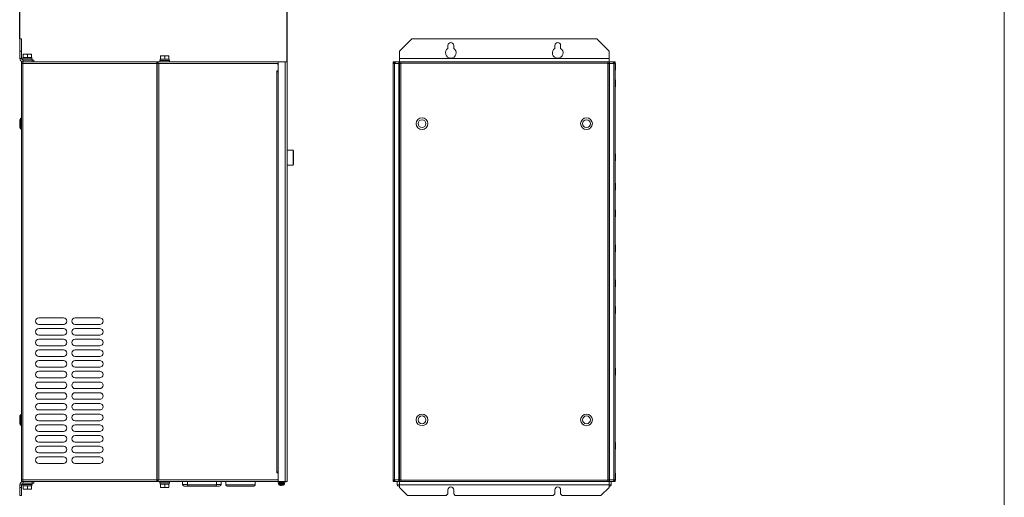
# Model space of a CAD drawing. Header units: millimetres. Extents: x -473 to 23648, y -382 to 1866.
# Tile 333 of 434: x 14937 to 16134, y 314 to 894. Entities that reach past the tile are written whole.
import ezdxf

# ---------------------------------------------------------------- set-up
doc = ezdxf.new("R2010")
doc.units = ezdxf.units.MM
doc.header["$LTSCALE"] = 80
doc.header["$PDMODE"] = 3
doc.header["$PDSIZE"] = 0.3
doc.layers.get('0').update_dxf_attribs({"linetype": 'CONTINUOUS'})
doc.styles.get("Standard").update_dxf_attribs({"font": 'technic_.ttf', "width": 0.7})
doc.dimstyles.get("Standard").update_dxf_attribs({"dimtxt": 3, "dimasz": 3, "dimexe": 0.18, "dimexo": 0.0625, "dimgap": 0.09, "dimtad": 1, "dimdsep": 46, "dimtxsty": 'Standard', "dimcen": 0.09, "dimadec": 0, "dimazin": 0, "dimtol": 1, "dimtp": 0.01, "dimtm": 0.01, "dimtfac": 1, "dimtofl": 0, "dimtmove": 0, "dimatfit": 3, "dimfxl": 1, "dimtolj": 1, "dimarcsym": 0})

# ---------------------------------------------------------------- blocks, each defined once
blk = doc.blocks.new('*D108')
at = {"color": 0, "lineweight": -2, "transparency": 16777216}
for p, q in [((14937.4, 871.1), (14937.4, 913.6)), ((14947.4, 913.4), (15252.4, 913.4)), ((15262.4, 843.1), (15262.4, 913.6))]:
    blk.add_line(p, q, dxfattribs=at)
at = {"color": 0, "lineweight": 0, "transparency": 16777216}
for p in [(15262.4, 913.4), (14937.4, 871), (15262.4, 843)]:
    blk.add_point(p, dxfattribs=at)
for points in [[(14947.4, 915.1), (14947.4, 911.7), (14937.4, 913.4)], [(15252.4, 915.1), (15252.4, 911.7), (15262.4, 913.4)]]:
    blk.add_solid(points, dxfattribs=at)
at = {"color": 0, "lineweight": 0, "transparency": 16777216, "insert": (15099.9, 928.9), "char_height": 20, "attachment_point": 5}
blk.add_mtext('\\A1;325', dxfattribs=at)

msp = doc.modelspace()

# ---------------------------------------------------------------- linework, layer by layer
at = {"lineweight": 0}
msp.add_line((16134.375, 1700.539), (16134.375, -382.445), dxfattribs=at)
at = {"color": 0, "linetype": 'Continuous', "lineweight": 0}
for p, q in [((14937.449, 847.05), (14937.449, 871.05)), ((14937.449, 871.05), (14939.449, 871.05)), ((14939.449, 871.05), (14939.449, 847.05)), ((15413.849, 871.05), (15398.849, 856.05)), ((15413.849, 871.05), (15638.849, 871.05)), ((15457.849, 863.05), (15457.849, 859.527)), ((15464.849, 859.527), (15464.849, 863.05)), ((15587.849, 863.05), (15587.849, 859.527)), ((15594.849, 859.527), (15594.849, 863.05)), ((15653.849, 856.05), (15638.849, 871.05)), ((14937.449, 856.05), (14939.449, 856.05)), ((14941.449, 852.25), (14951.449, 852.25)), ((14941.449, 848.25), (14941.449, 852.25)), ((14946.449, 851.95), (14946.449, 848.55)), ((14951.449, 848.25), (14951.449, 852.25)), ((15108.449, 850.25), (15118.449, 850.25)), ((15108.449, 846.25), (15108.449, 850.25)), ((15118.449, 846.25), (15118.449, 850.25)), ((15398.849, 326.05), (15398.849, 856.05)), ((15653.849, 326.05), (15653.849, 856.05)), ((14937.449, 847.05), (14939.449, 847.05)), ((14939.449, 333.05), (14939.449, 843.05)), ((14939.449, 843.05), (15262.449, 843.05)), ((14939.449, 841.05), (15106.149, 841.05)), ((14940.449, 846.65), (14952.449, 846.65)), ((14940.449, 845.318), (14940.449, 846.65)), ((14941.094, 848.25), (14951.804, 848.25)), ((14941.094, 846.65), (14941.094, 848.25)), ((14941.149, 333.05), (14941.149, 843.05)), ((14941.449, 845.05), (14954.449, 845.05)), ((14941.449, 843.05), (14941.449, 845.05)), ((14951.804, 846.65), (14951.804, 848.25)), ((14952.449, 845.05), (14952.449, 846.65)), ((14952.449, 845.05), (14952.449, 843.05)), ((14954.449, 845.05), (14954.449, 843.05)), ((15103.949, 333.05), (15103.949, 843.05)), ((15104.449, 333.05), (15104.449, 843.05)), ((15105.649, 841.05), (15105.649, 843.05)), ((15106.149, 335.05), (15106.149, 841.05)), ((15106.149, 841.05), (15121.178, 841.036)), ((15107.449, 844.65), (15119.449, 844.65)), ((15107.449, 843.05), (15107.449, 844.65)), ((15108.094, 846.25), (15118.804, 846.25)), ((15108.094, 844.65), (15108.094, 846.25)), ((15113.449, 849.95), (15113.449, 846.55)), ((15118.804, 844.65), (15118.804, 846.25)), ((15119.449, 843.05), (15119.449, 844.65)), ((15121.116, 841.036), (15233.178, 841.036)), ((15233.116, 841.036), (15249.449, 841.05)), ((15249.449, 841.05), (15251.449, 841.05)), ((15251.449, 333.05), (15251.449, 843.05)), ((15251.449, 839.05), (15251.449, 832.25)), ((15260.049, 843.05), (15260.049, 333.05)), ((15262.449, 843.05), (15262.449, 333.05)), ((15391.233, 841.25), (15391.233, 832.85)), ((15391.348, 841.049), (15391.233, 841.25)), ((15391.349, 843.05), (15391.349, 333.05)), ((15391.349, 843.05), (15392.549, 843.05)), ((15391.349, 841.05), (15400.549, 841.05)), ((15392.549, 843.05), (15392.549, 841.05)), ((15392.549, 843.05), (15393.749, 843.05)), ((15393.049, 841.05), (15393.049, 335.05)), ((15393.749, 843.05), (15393.749, 842.841)), ((15394.599, 843.05), (15393.749, 843.05)), ((15395.049, 843.05), (15398.782, 843.05)), ((15398.349, 333.05), (15398.349, 843.05)), ((15398.733, 839.25), (15398.733, 830.85)), ((15398.849, 839.048), (15398.733, 839.25)), ((15398.849, 847.05), (15653.849, 847.05)), ((15398.849, 843.05), (15657.649, 843.05)), ((15400.549, 333.05), (15400.549, 843.05)), ((15652.149, 841.35), (15400.549, 841.35)), ((15652.149, 333.05), (15652.149, 843.05)), ((15652.149, 841.05), (15661.349, 841.05)), ((15653.849, 839.048), (15653.966, 839.25)), ((15653.966, 830.85), (15653.966, 839.25)), ((15654.349, 333.05), (15654.349, 843.05)), ((15658.949, 843.05), (15658.099, 843.05)), ((15658.949, 843.05), (15658.949, 842.841)), ((15660.149, 843.05), (15658.949, 843.05)), ((15659.649, 335.05), (15659.649, 841.05)), ((15660.149, 841.05), (15660.149, 843.05)), ((15661.349, 843.05), (15660.149, 843.05)), ((15661.349, 333.05), (15661.349, 843.05)), ((15661.35, 841.049), (15661.466, 841.25)), ((15661.466, 832.85), (15661.466, 841.25)), ((15249.749, 344.45), (15249.749, 831.65)), ((15250.01, 831.27), (15250.256, 831.151)), ((15250.256, 831.151), (15250.533, 831.077)), ((15251.449, 832.25), (15250.349, 832.25)), ((15250.533, 831.077), (15250.818, 831.05)), ((15251.449, 831.05), (15250.818, 831.05)), ((15391.349, 833.052), (15391.233, 832.85)), ((15398.849, 831.052), (15398.733, 830.85)), ((15653.849, 831.052), (15653.966, 830.85)), ((15661.349, 833.052), (15661.466, 832.85)), ((15391.233, 821.25), (15391.233, 812.85)), ((15391.349, 821.048), (15391.233, 821.25)), ((15398.733, 825.25), (15398.733, 816.85)), ((15398.849, 825.048), (15398.733, 825.25)), ((15398.849, 817.052), (15398.733, 816.85)), ((15653.849, 825.048), (15653.966, 825.25)), ((15653.849, 817.052), (15653.966, 816.85)), ((15653.966, 816.85), (15653.966, 825.25)), ((15661.349, 821.048), (15661.466, 821.25)), ((15661.466, 812.85), (15661.466, 821.25)), ((15391.349, 813.052), (15391.233, 812.85)), ((15661.349, 813.052), (15661.466, 812.85)), ((14939.332, 784.914), (14939.332, 793.314)), ((14939.449, 793.112), (14939.332, 793.314)), ((15398.733, 795.75), (15398.733, 787.35)), ((15398.849, 795.548), (15398.733, 795.75)), ((15653.849, 795.548), (15653.966, 795.75)), ((15653.966, 787.35), (15653.966, 795.75)), ((14939.449, 785.116), (14939.332, 784.914)), ((15398.849, 787.552), (15398.733, 787.35)), ((15653.849, 787.552), (15653.966, 787.35)), ((14937.449, 772.8), (14937.449, 763.3)), ((14938.129, 774.16), (14939.449, 775.15)), ((14938.129, 761.94), (14938.129, 774.16)), ((14938.129, 761.94), (14939.449, 760.95)), ((15398.733, 744.814), (15398.733, 736.414)), ((15398.849, 744.612), (15398.733, 744.814)), ((15653.849, 744.612), (15653.966, 744.814)), ((15653.966, 736.414), (15653.966, 744.814)), ((15269.549, 735.717), (15262.449, 735.717)), ((15269.549, 717.717), (15269.549, 735.717)), ((15269.549, 735.217), (15269.749, 735.217)), ((15270.049, 734.917), (15270.049, 718.517)), ((15391.233, 731.25), (15391.233, 722.85)), ((15391.349, 731.048), (15391.233, 731.25)), ((15398.849, 736.616), (15398.733, 736.414)), ((15653.849, 736.616), (15653.966, 736.414)), ((15661.349, 731.048), (15661.466, 731.25)), ((15661.466, 722.85), (15661.466, 731.25)), ((15391.349, 723.052), (15391.233, 722.85)), ((15661.349, 723.052), (15661.466, 722.85)), ((15269.549, 717.717), (15262.449, 717.717)), ((15269.549, 718.217), (15269.749, 718.217)), ((15398.733, 715.75), (15398.733, 707.35)), ((15398.849, 715.548), (15398.733, 715.75)), ((15398.849, 707.552), (15398.733, 707.35)), ((15653.849, 715.548), (15653.966, 715.75)), ((15653.849, 707.552), (15653.966, 707.35)), ((15653.966, 707.35), (15653.966, 715.75)), ((15391.233, 695.75), (15391.233, 687.35)), ((15391.349, 695.548), (15391.233, 695.75)), ((15661.349, 695.548), (15661.466, 695.75)), ((15661.466, 687.35), (15661.466, 695.75)), ((15391.349, 687.552), (15391.233, 687.35)), ((15661.349, 687.552), (15661.466, 687.35)), ((15391.233, 663.25), (15391.233, 654.85)), ((15391.349, 663.048), (15391.233, 663.25)), ((15661.349, 663.048), (15661.466, 663.25)), ((15661.466, 654.85), (15661.466, 663.25)), ((15391.349, 655.052), (15391.233, 654.85)), ((15661.349, 655.052), (15661.466, 654.85)), ((15398.733, 635.75), (15398.733, 627.35)), ((15398.849, 635.548), (15398.733, 635.75)), ((15653.849, 635.548), (15653.966, 635.75)), ((15653.966, 627.35), (15653.966, 635.75)), ((15398.849, 627.552), (15398.733, 627.35)), ((15653.849, 627.552), (15653.966, 627.35)), ((15391.233, 620.75), (15391.233, 612.35)), ((15391.349, 620.548), (15391.233, 620.75)), ((15391.349, 612.552), (15391.233, 612.35)), ((15661.349, 620.548), (15661.466, 620.75)), ((15661.349, 612.552), (15661.466, 612.35)), ((15661.466, 612.35), (15661.466, 620.75)), ((15391.233, 578.25), (15391.233, 569.85)), ((15391.349, 578.048), (15391.233, 578.25)), ((15398.733, 578.814), (15398.733, 570.414)), ((15398.849, 578.612), (15398.733, 578.814)), ((15653.849, 578.612), (15653.966, 578.814)), ((15653.966, 570.414), (15653.966, 578.814)), ((15661.349, 578.048), (15661.466, 578.25)), ((15661.466, 569.85), (15661.466, 578.25)), ((15391.349, 570.052), (15391.233, 569.85)), ((15398.849, 570.616), (15398.733, 570.414)), ((15653.849, 570.616), (15653.966, 570.414)), ((15661.349, 570.052), (15661.466, 569.85)), ((15398.733, 555.75), (15398.733, 547.35)), ((15398.849, 555.548), (15398.733, 555.75)), ((15653.849, 555.548), (15653.966, 555.75)), ((15653.966, 547.35), (15653.966, 555.75)), ((15391.233, 545.75), (15391.233, 537.35)), ((15391.349, 545.548), (15391.233, 545.75)), ((15398.849, 547.552), (15398.733, 547.35)), ((15653.849, 547.552), (15653.966, 547.35)), ((15661.349, 545.548), (15661.466, 545.75)), ((15661.466, 537.35), (15661.466, 545.75)), ((14939.449, 530.112), (14939.332, 530.314)), ((14939.332, 521.914), (14939.332, 530.314)), ((14960.449, 532.05), (14990.449, 532.05)), ((15004.449, 532.05), (15034.449, 532.05)), ((15391.349, 537.552), (15391.233, 537.35)), ((15661.349, 537.552), (15661.466, 537.35)), ((14939.449, 522.116), (14939.332, 521.914)), ((14990.449, 524.05), (14960.449, 524.05)), ((14960.449, 519.05), (14990.449, 519.05)), ((15034.449, 524.05), (15004.449, 524.05)), ((15004.449, 519.05), (15034.449, 519.05)), ((14990.449, 511.05), (14960.449, 511.05)), ((14960.449, 506.05), (14990.449, 506.05)), ((15034.449, 511.05), (15004.449, 511.05)), ((15004.449, 506.05), (15034.449, 506.05)), ((15398.849, 513.548), (15398.733, 513.75)), ((15398.733, 513.75), (15398.733, 505.35)), ((15398.849, 505.552), (15398.733, 505.35)), ((15653.849, 513.548), (15653.966, 513.75)), ((15653.849, 505.552), (15653.966, 505.35)), ((15653.966, 505.35), (15653.966, 513.75)), ((14990.449, 498.05), (14960.449, 498.05)), ((14960.449, 493.05), (14990.449, 493.05)), ((15034.449, 498.05), (15004.449, 498.05)), ((15004.449, 493.05), (15034.449, 493.05)), ((14990.449, 485.05), (14960.449, 485.05)), ((14960.449, 480.05), (14990.449, 480.05)), ((15034.449, 485.05), (15004.449, 485.05)), ((15004.449, 480.05), (15034.449, 480.05)), ((14990.449, 472.05), (14960.449, 472.05)), ((14960.449, 467.05), (14990.449, 467.05)), ((15034.449, 472.05), (15004.449, 472.05)), ((15004.449, 467.05), (15034.449, 467.05)), ((15391.349, 470.548), (15391.233, 470.75)), ((15391.233, 470.75), (15391.233, 462.35)), ((15661.349, 470.548), (15661.466, 470.75)), ((15661.466, 462.35), (15661.466, 470.75)), ((14990.449, 459.05), (14960.449, 459.05)), ((15034.449, 459.05), (15004.449, 459.05)), ((15391.349, 462.552), (15391.233, 462.35)), ((15661.349, 462.552), (15661.466, 462.35)), ((14960.449, 454.05), (14990.449, 454.05)), ((14990.449, 446.05), (14960.449, 446.05)), ((15004.449, 454.05), (15034.449, 454.05)), ((15034.449, 446.05), (15004.449, 446.05)), ((14960.449, 441.05), (14990.449, 441.05)), ((14990.449, 433.05), (14960.449, 433.05)), ((15004.449, 441.05), (15034.449, 441.05)), ((15034.449, 433.05), (15004.449, 433.05)), ((15398.849, 433.548), (15398.733, 433.75)), ((15398.733, 433.75), (15398.733, 425.35)), ((15653.849, 433.548), (15653.966, 433.75)), ((15653.966, 425.35), (15653.966, 433.75)), ((14960.449, 428.05), (14990.449, 428.05)), ((14990.449, 420.05), (14960.449, 420.05)), ((15004.449, 428.05), (15034.449, 428.05)), ((15034.449, 420.05), (15004.449, 420.05)), ((15398.849, 425.552), (15398.733, 425.35)), ((15653.849, 425.552), (15653.966, 425.35)), ((14937.449, 403.3), (14937.449, 412.8)), ((14939.449, 415.15), (14938.129, 414.16)), ((14938.129, 414.16), (14938.129, 401.94)), ((14960.449, 415.05), (14990.449, 415.05)), ((15004.449, 415.05), (15034.449, 415.05)), ((14939.449, 400.95), (14938.129, 401.94)), ((14990.449, 407.05), (14960.449, 407.05)), ((14960.449, 402.05), (14990.449, 402.05)), ((15034.449, 407.05), (15004.449, 407.05)), ((15004.449, 402.05), (15034.449, 402.05)), ((14990.449, 394.05), (14960.449, 394.05)), ((14960.449, 389.05), (14990.449, 389.05)), ((15034.449, 394.05), (15004.449, 394.05)), ((15004.449, 389.05), (15034.449, 389.05)), ((14990.449, 381.05), (14960.449, 381.05)), ((14960.449, 376.05), (14990.449, 376.05)), ((15034.449, 381.05), (15004.449, 381.05)), ((15004.449, 376.05), (15034.449, 376.05)), ((15391.233, 380.75), (15391.233, 372.35)), ((15391.349, 380.548), (15391.233, 380.75)), ((15391.349, 372.552), (15391.233, 372.35)), ((15661.349, 380.548), (15661.466, 380.75)), ((15661.349, 372.552), (15661.466, 372.35)), ((15661.466, 372.35), (15661.466, 380.75)), ((14990.449, 368.05), (14960.449, 368.05)), ((14960.449, 363.05), (14990.449, 363.05)), ((15034.449, 368.05), (15004.449, 368.05)), ((15004.449, 363.05), (15034.449, 363.05)), ((14990.449, 355.05), (14960.449, 355.05)), ((15034.449, 355.05), (15004.449, 355.05)), ((15398.733, 353.75), (15398.733, 345.35)), ((15398.849, 353.548), (15398.733, 353.75)), ((15653.849, 353.548), (15653.966, 353.75)), ((15653.966, 345.35), (15653.966, 353.75)), ((15250.256, 344.948), (15250.533, 345.022)), ((15251.449, 343.85), (15250.349, 343.85)), ((15250.533, 345.022), (15250.818, 345.05)), ((15251.449, 345.05), (15250.818, 345.05)), ((15251.449, 343.85), (15251.449, 337.05)), ((15391.233, 343.25), (15391.233, 334.85)), ((15391.349, 343.048), (15391.233, 343.25)), ((15398.849, 345.552), (15398.733, 345.35)), ((15398.733, 343.25), (15398.733, 334.85)), ((15398.849, 343.048), (15398.733, 343.25)), ((15653.849, 345.552), (15653.966, 345.35)), ((15653.849, 343.048), (15653.966, 343.25)), ((15653.966, 334.85), (15653.966, 343.25)), ((15661.349, 343.048), (15661.466, 343.25)), ((15661.466, 334.85), (15661.466, 343.25)), ((14937.449, 329.05), (14939.449, 329.05)), ((14937.449, 316.05), (14937.449, 329.05)), ((14937.449, 326.05), (14939.449, 326.05)), ((14941.149, 335.05), (14939.449, 335.05)), ((14939.449, 333.05), (15262.449, 333.05)), ((14939.449, 329.05), (14939.449, 316.05)), ((14940.449, 330.782), (14940.449, 329.45)), ((14940.449, 329.45), (14952.449, 329.45)), ((14941.094, 329.45), (14941.094, 327.85)), ((14941.094, 327.85), (14951.804, 327.85)), ((14959.406, 335.065), (14941.149, 335.05)), ((14941.449, 333.05), (14941.449, 331.05)), ((14954.449, 331.05), (14941.449, 331.05)), ((14941.449, 323.85), (14941.449, 327.85)), ((14941.449, 323.85), (14951.449, 323.85)), ((14946.449, 324.15), (14946.449, 327.55)), ((14951.449, 323.85), (14951.449, 327.85)), ((14951.804, 329.45), (14951.804, 327.85)), ((14952.449, 331.05), (14952.449, 333.05)), ((14952.449, 331.05), (14952.449, 329.45)), ((14954.449, 331.05), (14954.449, 333.05)), ((15030.753, 335.065), (14959.406, 335.065)), ((15103.949, 335.05), (15030.753, 335.065)), ((15106.149, 335.05), (15103.949, 335.05)), ((15105.649, 335.05), (15105.649, 333.05)), ((15121.178, 335.064), (15106.149, 335.05)), ((15107.449, 333.05), (15107.449, 331.45)), ((15107.449, 331.45), (15119.449, 331.45)), ((15108.094, 331.45), (15108.094, 329.85)), ((15108.094, 329.85), (15118.804, 329.85)), ((15108.449, 325.85), (15108.449, 329.85)), ((15108.449, 325.85), (15118.449, 325.85)), ((15113.449, 326.15), (15113.449, 329.55)), ((15118.449, 325.85), (15118.449, 329.85)), ((15118.804, 331.45), (15118.804, 329.85)), ((15119.449, 333.05), (15119.449, 331.45)), ((15233.178, 335.064), (15121.12, 335.064)), ((15135.149, 329.55), (15135.149, 333.05)), ((15140.999, 329.55), (15135.149, 329.55)), ((15137.149, 327.55), (15180.149, 327.55)), ((15140.999, 329.05), (15140.999, 333.05)), ((15140.999, 329.05), (15176.299, 329.05)), ((15176.299, 329.05), (15176.299, 333.05)), ((15182.149, 329.55), (15176.299, 329.55)), ((15182.149, 329.55), (15182.149, 333.05)), ((15187.999, 329.05), (15187.999, 333.05)), ((15187.999, 329.05), (15223.299, 329.05)), ((15189.499, 327.55), (15221.799, 327.55)), ((15223.299, 329.05), (15223.299, 333.05)), ((15249.449, 335.05), (15233.12, 335.064)), ((15251.449, 335.05), (15249.449, 335.05)), ((15250.949, 333.05), (15250.949, 332.25)), ((15250.949, 332.25), (15259.949, 332.25)), ((15251.949, 330.837), (15251.949, 330.021)), ((15251.949, 330.837), (15258.949, 330.837)), ((15251.949, 330.021), (15258.949, 330.021)), ((15252.059, 332.25), (15252.059, 331.15)), ((15252.059, 331.15), (15258.839, 331.15)), ((15252.878, 328.775), (15253.399, 328.636)), ((15252.878, 328.775), (15258.02, 328.775)), ((15253.399, 328.636), (15253.447, 328.636)), ((15254.809, 328.433), (15254.862, 328.43)), ((15254.862, 328.43), (15254.896, 328.429)), ((15254.896, 328.429), (15254.909, 328.428)), ((15254.909, 328.428), (15254.949, 328.427)), ((15254.949, 328.427), (15254.98, 328.428)), ((15254.98, 328.428), (15255.002, 328.43)), ((15255.002, 328.43), (15255.009, 328.433)), ((15255.009, 328.433), (15255.009, 328.636)), ((15255.009, 328.636), (15255.889, 328.636)), ((15255.889, 328.636), (15255.889, 328.433)), ((15255.889, 328.433), (15255.896, 328.43)), ((15255.896, 328.43), (15255.917, 328.428)), ((15255.917, 328.428), (15255.949, 328.427)), ((15255.949, 328.427), (15255.989, 328.428)), ((15255.989, 328.428), (15256.036, 328.43)), ((15256.036, 328.43), (15256.089, 328.433)), ((15257.451, 328.636), (15257.499, 328.636)), ((15258.02, 328.775), (15257.499, 328.636)), ((15258.839, 332.25), (15258.839, 331.15)), ((15258.949, 330.837), (15258.949, 330.021)), ((15259.949, 333.05), (15259.949, 332.25)), ((15391.348, 335.05), (15391.233, 334.85)), ((15391.349, 335.05), (15398.733, 335.05)), ((15391.349, 333.05), (15392.549, 333.05)), ((15392.549, 335.05), (15392.549, 333.05)), ((15392.549, 333.05), (15393.749, 333.05)), ((15393.749, 333.05), (15393.749, 333.259)), ((15393.749, 333.05), (15394.599, 333.05)), ((15653.849, 333.05), (15395.049, 333.05)), ((15396.199, 329.05), (15396.199, 333.05)), ((15396.199, 329.05), (15656.499, 329.05)), ((15397.699, 327.55), (15398.849, 327.55)), ((15398.848, 335.05), (15398.733, 334.85)), ((15400.549, 335.05), (15398.849, 335.05)), ((15398.849, 326.05), (15408.849, 316.05)), ((15400.549, 334.75), (15652.149, 334.75)), ((15643.849, 316.05), (15653.849, 326.05)), ((15653.849, 335.05), (15652.149, 335.05)), ((15653.849, 327.55), (15654.999, 327.55)), ((15653.85, 335.05), (15653.966, 334.85)), ((15657.649, 333.05), (15653.916, 333.05)), ((15661.349, 335.05), (15653.966, 335.05)), ((15656.499, 329.05), (15656.499, 333.05)), ((15658.099, 333.05), (15658.949, 333.05)), ((15658.949, 333.05), (15658.949, 333.259)), ((15660.149, 333.05), (15658.949, 333.05)), ((15660.149, 333.05), (15660.149, 335.05)), ((15661.349, 333.05), (15660.149, 333.05)), ((15661.35, 335.05), (15661.466, 334.85)), ((14937.449, 316.05), (14939.449, 316.05)), ((15455.849, 316.05), (15408.849, 316.05)), ((15455.849, 316.05), (15457.849, 318.05)), ((15457.849, 318.05), (15457.849, 323.05)), ((15464.849, 318.05), (15464.849, 323.05)), ((15464.849, 318.05), (15466.849, 316.05)), ((15585.849, 316.05), (15466.849, 316.05)), ((15585.849, 316.05), (15587.849, 318.05)), ((15587.849, 318.05), (15587.849, 323.05)), ((15594.849, 318.05), (15594.849, 323.05)), ((15594.849, 318.05), (15596.849, 316.05)), ((15643.849, 316.05), (15596.849, 316.05))]:
    msp.add_line(p, q, dxfattribs=at)
for points in [[(14941.449, 851.95), (14941.644, 852.059), (14941.834, 852.159), (14942.02, 852.25)], [(14945.878, 852.25), (14946.064, 852.159), (14946.254, 852.059), (14946.449, 851.95)], [(14946.449, 851.95), (14946.644, 852.059), (14946.834, 852.159), (14947.02, 852.25)], [(14950.878, 852.25), (14951.064, 852.159), (14951.254, 852.059), (14951.449, 851.95)], [(15108.449, 849.95), (15108.644, 850.059), (15108.834, 850.159), (15109.02, 850.25)], [(15112.878, 850.25), (15113.064, 850.159), (15113.254, 850.059), (15113.449, 849.95)], [(15113.449, 849.95), (15113.644, 850.059), (15113.834, 850.159), (15114.02, 850.25)], [(15117.878, 850.25), (15118.064, 850.159), (15118.254, 850.059), (15118.449, 849.95)], [(14941.449, 848.55), (14941.644, 848.441), (14941.834, 848.341), (14942.02, 848.25)], [(14945.878, 848.25), (14946.064, 848.341), (14946.254, 848.441), (14946.449, 848.55)], [(14946.449, 848.55), (14946.644, 848.441), (14946.834, 848.341), (14947.02, 848.25)], [(14950.878, 848.25), (14951.064, 848.341), (14951.254, 848.441), (14951.449, 848.55)], [(15108.449, 846.55), (15108.644, 846.441), (15108.834, 846.341), (15109.02, 846.25)], [(15112.878, 846.25), (15113.064, 846.341), (15113.254, 846.441), (15113.449, 846.55)], [(15113.449, 846.55), (15113.644, 846.441), (15113.834, 846.341), (15114.02, 846.25)], [(15117.878, 846.25), (15118.064, 846.341), (15118.254, 846.441), (15118.449, 846.55)], [(15249.749, 831.65), (15249.825, 831.438), (15250.01, 831.27)], [(15249.749, 344.45), (15249.825, 344.662), (15250.01, 344.83), (15250.256, 344.948)], [(14942.02, 327.85), (14941.834, 327.759), (14941.644, 327.659), (14941.449, 327.55)], [(14942.02, 323.85), (14941.834, 323.941), (14941.644, 324.041), (14941.449, 324.15)], [(14946.449, 327.55), (14946.254, 327.659), (14946.064, 327.759), (14945.878, 327.85)], [(14946.449, 324.15), (14946.254, 324.041), (14946.064, 323.941), (14945.878, 323.85)], [(14947.02, 327.85), (14946.834, 327.759), (14946.644, 327.659), (14946.449, 327.55)], [(14947.02, 323.85), (14946.834, 323.941), (14946.644, 324.041), (14946.449, 324.15)], [(14951.449, 327.55), (14951.254, 327.659), (14951.064, 327.759), (14950.878, 327.85)], [(14951.449, 324.15), (14951.254, 324.041), (14951.064, 323.941), (14950.878, 323.85)], [(15109.02, 329.85), (15108.834, 329.759), (15108.644, 329.659), (15108.449, 329.55)], [(15109.02, 325.85), (15108.834, 325.941), (15108.644, 326.041), (15108.449, 326.15)], [(15113.449, 329.55), (15113.254, 329.659), (15113.064, 329.759), (15112.878, 329.85)], [(15113.449, 326.15), (15113.254, 326.041), (15113.064, 325.941), (15112.878, 325.85)], [(15114.02, 329.85), (15113.834, 329.759), (15113.644, 329.659), (15113.449, 329.55)], [(15114.02, 325.85), (15113.834, 325.941), (15113.644, 326.041), (15113.449, 326.15)], [(15118.449, 329.55), (15118.254, 329.659), (15118.064, 329.759), (15117.878, 329.85)], [(15118.449, 326.15), (15118.254, 326.041), (15118.064, 325.941), (15117.878, 325.85)]]:
    msp.add_lwpolyline(points, dxfattribs=at)
for centre, radius in [((15426.349, 768.05), 7.1), ((15426.349, 768.05), 4.75), ((15626.349, 768.05), 7.1), ((15626.349, 768.05), 4.75), ((15426.349, 408.05), 7.1), ((15426.349, 408.05), 4.75), ((15626.349, 408.05), 7.1), ((15626.349, 408.05), 4.75)]:
    msp.add_circle(centre, radius, dxfattribs=at)
for centre, radius, start, end in [((15461.349, 863.05), 3.5, 0, 180), ((15591.349, 863.05), 3.5, 0, 180), ((15461.349, 854.05), 6.5, 122.57897, 57.42103), ((15591.349, 854.05), 6.5, 122.57897, 57.42103), ((14941.449, 847.05), 4, 180, 270), ((14941.449, 847.05), 2, 180, 270), ((15249.449, 839.05), 2, 0, 90), ((15394.599, 841.05), 2, 90, 177.36446), ((15395.049, 841.05), 2, 90, 180), ((15657.649, 841.05), 2, 0, 90), ((15658.099, 841.05), 2, 2.63554, 90), ((15250.349, 831.65), 0.6, 90, 180), ((14939.149, 772.8), 1.7, 126.869898, 180), ((14939.149, 763.3), 1.7, 180, 233.130102), ((15269.749, 734.917), 0.3, 0, 90), ((15269.749, 718.517), 0.3, 270, 0), ((14960.449, 528.05), 4, 90, 270), ((14990.449, 528.05), 4, 270, 90), ((15004.449, 528.05), 4, 90, 270), ((15034.449, 528.05), 4, 270, 90), ((14960.449, 515.05), 4, 90, 270), ((14990.449, 515.05), 4, 270, 90), ((15004.449, 515.05), 4, 90, 270), ((15034.449, 515.05), 4, 270, 90), ((14960.449, 502.05), 4, 90, 270), ((14990.449, 502.05), 4, 270, 90), ((15004.449, 502.05), 4, 90, 270), ((15034.449, 502.05), 4, 270, 90), ((14960.449, 489.05), 4, 90, 270), ((14990.449, 489.05), 4, 270, 90), ((15004.449, 489.05), 4, 90, 270), ((15034.449, 489.05), 4, 270, 90), ((14960.449, 476.05), 4, 90, 270), ((14990.449, 476.05), 4, 270, 90), ((15004.449, 476.05), 4, 90, 270), ((15034.449, 476.05), 4, 270, 90), ((14960.449, 463.05), 4, 90, 270), ((14990.449, 463.05), 4, 270, 90), ((15004.449, 463.05), 4, 90, 270), ((15034.449, 463.05), 4, 270, 90), ((14960.449, 450.05), 4, 90, 270), ((14990.449, 450.05), 4, 270, 90), ((15004.449, 450.05), 4, 90, 270), ((15034.449, 450.05), 4, 270, 90), ((14960.449, 437.05), 4, 90, 270), ((14990.449, 437.05), 4, 270, 90), ((15004.449, 437.05), 4, 90, 270), ((15034.449, 437.05), 4, 270, 90), ((14960.449, 424.05), 4, 90, 270), ((14990.449, 424.05), 4, 270, 90), ((15004.449, 424.05), 4, 90, 270), ((15034.449, 424.05), 4, 270, 90), ((14939.149, 412.8), 1.7, 126.869898, 180), ((14960.449, 411.05), 4, 90, 270), ((14990.449, 411.05), 4, 270, 90), ((15004.449, 411.05), 4, 90, 270), ((15034.449, 411.05), 4, 270, 90), ((14939.149, 403.3), 1.7, 180, 233.130102), ((14960.449, 398.05), 4, 90, 270), ((14990.449, 398.05), 4, 270, 90), ((15004.449, 398.05), 4, 90, 270), ((15034.449, 398.05), 4, 270, 90), ((14960.449, 385.05), 4, 90, 270), ((14990.449, 385.05), 4, 270, 90), ((15004.449, 385.05), 4, 90, 270), ((15034.449, 385.05), 4, 270, 90), ((14960.449, 372.05), 4, 90, 270), ((14990.449, 372.05), 4, 270, 90), ((15004.449, 372.05), 4, 90, 270), ((15034.449, 372.05), 4, 270, 90), ((14960.449, 359.05), 4, 90, 270), ((14990.449, 359.05), 4, 270, 90), ((15004.449, 359.05), 4, 90, 270), ((15034.449, 359.05), 4, 270, 90), ((15249.449, 337.05), 2, 270, 0), ((15250.349, 344.45), 0.6, 180, 270), ((14941.449, 329.05), 4, 90, 180), ((14941.449, 329.05), 2, 90, 180), ((15137.149, 329.55), 2, 180, 270), ((15142.499, 329.05), 1.5, 180, 270), ((15174.799, 329.05), 1.5, 270, 0), ((15180.149, 329.55), 2, 270, 0), ((15189.499, 329.05), 1.5, 180, 270), ((15221.799, 329.05), 1.5, 270, 0), ((15252.449, 330.837), 0.5, 141.260581, 180), ((15253.249, 330.021), 1.3, 180, 253.39845), ((15255.449, 337.4), 8.989, 257.130238, 265.917301), ((15255.449, 337.4), 8.989, 274.082699, 282.869762), ((15257.649, 330.021), 1.3, 286.60155, 0), ((15258.449, 330.837), 0.5, 0, 38.739419), ((15394.599, 335.05), 2, 182.63554, 270), ((15395.049, 335.05), 2, 180, 270), ((15397.699, 329.05), 1.5, 180, 270), ((15461.349, 323.05), 3.5, 0, 180), ((15591.349, 323.05), 3.5, 0, 180), ((15654.999, 329.05), 1.5, 270, 0), ((15657.649, 335.05), 2, 270, 0), ((15658.099, 335.05), 2, 270, 357.36446)]:
    msp.add_arc(centre, radius, start, end, dxfattribs=at)

# ---------------------------------------------------------------- dimensions: what is measured, and where the dimension line sits
at = {"color": 3, "lineweight": 0}
dim = msp.add_linear_dim(base=(15262.449, 913.402), p1=(14937.449, 871.05), p2=(15262.449, 843.05), dimstyle='Standard', override={"dimtxt": 20, "dimasz": 10, "dimgap": 5, "dimtol": 0}, dxfattribs=at)
dim.commit()
dim.dimension.update_dxf_attribs({"geometry": '*D108', "text_midpoint": (15099.949, 928.855)})

doc.saveas('drawing.dxf')
